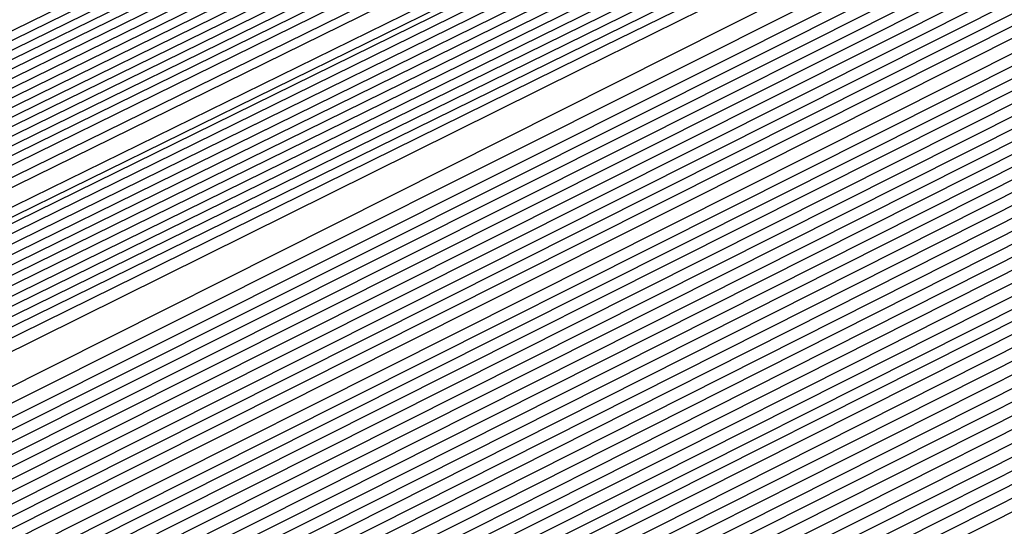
# Model space of a CAD drawing. Extents: x 3249832 to 3255657, y 13789405 to 13793316.
# Tile 325 of 656: x 3254709.3 to 3254710.926, y 13790583.941 to 13790584.777. Entities that reach past the tile are written whole.
import ezdxf

# ---------------------------------------------------------------- set-up
doc = ezdxf.new("R2010")
doc.units = 0
doc.header["$LTSCALE"] = 100
doc.header["$MEASUREMENT"] = 0
for name, color, linetype in [('GRATIO_CON', 10, 'CONTINUOUS'), ('GRATIO_ICON', 7, 'CONTINUOUS'), ('TARGETS_EAST', 7, 'CONTINUOUS')]:
    doc.layers.add(name, color=color, linetype=linetype)

# ---------------------------------------------------------------- blocks, each defined once
blk = doc.blocks.new('Gratio_032316_contours')
at = {"layer": 'GRATIO_CON', "color": 1, "linetype": 'Continuous', "flags": 128}
for points in [[(3254642.139, 13790551.7053), (3254660.6124, 13790560.6687), (3254682.3072, 13790571.2723), (3254700.7352, 13790580.305), (3254711.0317, 13790585.3564), (3254714.825, 13790587.2199), (3254715.3665, 13790587.4896), (3254715.3659, 13790587.4937), (3254715.3657, 13790587.4969), (3254715.3666, 13790587.4975), (3254715.9081, 13790587.7572), (3254719.6861, 13790589.589), (3254729.9352, 13790594.5687), (3254748.2689, 13790603.4881), (3254769.8147, 13790614.0012), (3254788.079, 13790622.9777)], [(3254643.9573, 13790552.6097), (3254661.9705, 13790561.3498), (3254683.1246, 13790571.6892), (3254701.0934, 13790580.4969), (3254711.1333, 13790585.4226), (3254714.8321, 13790587.2398), (3254715.3601, 13790587.5029), (3254715.3596, 13790587.5069), (3254715.3595, 13790587.5098), (3254715.3603, 13790587.5104), (3254715.8805, 13790587.7597), (3254719.5093, 13790589.5191), (3254729.3537, 13790594.3022), (3254746.9632, 13790602.8693), (3254767.6581, 13790612.9672), (3254785.2011, 13790621.5892)], [(3254645.7757, 13790553.5142), (3254663.3285, 13790562.0309), (3254683.9419, 13790572.1067), (3254701.4513, 13790580.6909), (3254711.2342, 13790585.4933), (3254714.8385, 13790587.2659), (3254715.3542, 13790587.5212), (3254715.853, 13790587.7617), (3254719.3325, 13790589.4492), (3254728.7721, 13790594.0356), (3254745.6576, 13790602.2505), (3254765.5015, 13790611.9331), (3254782.3232, 13790620.2006)], [(3254647.5941, 13790554.4186), (3254664.6865, 13790562.712), (3254684.7593, 13790572.5235), (3254701.8095, 13790580.8826), (3254711.336, 13790585.5591), (3254714.8458, 13790587.2852), (3254715.348, 13790587.5339), (3254715.8254, 13790587.7641), (3254719.1557, 13790589.3793), (3254728.1905, 13790593.7691), (3254744.3519, 13790601.6317), (3254763.3449, 13790610.8991), (3254779.4453, 13790618.8121)], [(3254651.2308, 13790556.2274), (3254667.4026, 13790564.0741), (3254686.3942, 13790573.3572), (3254702.526, 13790581.266), (3254711.5395, 13790585.6907), (3254714.8603, 13790587.3239), (3254715.3355, 13790587.5594), (3254715.7702, 13790587.7691), (3254718.8022, 13790589.2396), (3254727.0274, 13790593.236), (3254741.7406, 13790600.3941), (3254759.0318, 13790608.8311), (3254773.6894, 13790616.035)], [(3254653.0492, 13790557.1319), (3254668.7606, 13790564.7552), (3254687.2116, 13790573.774), (3254702.8843, 13790581.4577), (3254711.6412, 13790585.7564), (3254714.8676, 13790587.3433), (3254715.3293, 13790587.5721), (3254715.7426, 13790587.7716), (3254718.6254, 13790589.1697), (3254726.4458, 13790592.9695), (3254740.435, 13790599.7753), (3254756.8752, 13790607.7971), (3254770.8115, 13790614.6465), (3254778.5294, 13790618.5309)], [(3254646.2517, 13790553.9528), (3254654.8675, 13790558.0363), (3254670.1186, 13790565.4362), (3254688.0291, 13790574.1908), (3254703.2426, 13790581.6494), (3254711.743, 13790585.8222), (3254714.8749, 13790587.3627), (3254715.3231, 13790587.5848), (3254715.7151, 13790587.774), (3254718.4486, 13790589.0998), (3254725.8643, 13790592.703), (3254739.1294, 13790599.1565), (3254754.7186, 13790606.7631), (3254767.9336, 13790613.258), (3254775.252, 13790616.9413)], [(3254648.3232, 13790554.9771), (3254656.6859, 13790558.9407), (3254671.4766, 13790566.1173), (3254688.8465, 13790574.6076), (3254703.6008, 13790581.8411), (3254711.8447, 13790585.888), (3254714.8821, 13790587.382), (3254715.3169, 13790587.5976), (3254715.6875, 13790587.7765), (3254718.2718, 13790589.03), (3254725.2827, 13790592.4364), (3254737.8237, 13790598.5377), (3254752.562, 13790605.7291), (3254765.0557, 13790611.8694), (3254771.9746, 13790615.3518)], [(3254652.466, 13790557.0257), (3254660.3226, 13790560.7496), (3254674.1927, 13790567.4794), (3254690.4813, 13790575.4413), (3254704.3173, 13790582.2246), (3254712.0482, 13790586.0196), (3254714.8967, 13790587.4207), (3254715.3044, 13790587.623), (3254715.6323, 13790587.7815), (3254717.9183, 13790588.8903), (3254724.1196, 13790591.9033), (3254735.2124, 13790597.3001), (3254748.2489, 13790603.6611), (3254759.2998, 13790609.0924), (3254765.4198, 13790612.1726), (3254767.5973, 13790613.3706), (3254767.8046, 13790613.628), (3254767.8447, 13790613.807), (3254768.8446, 13790614.4523), (3254771.7623, 13790616.0293)], [(3254651.241, 13790556.5836), (3254654.5375, 13790558.0501), (3254662.141, 13790561.654), (3254675.5507, 13790568.1605), (3254691.2988, 13790575.8581), (3254704.6756, 13790582.4163), (3254712.1499, 13790586.0854), (3254714.904, 13790587.4401), (3254715.2982, 13790587.6357), (3254715.6047, 13790587.7839), (3254717.7415, 13790588.8204), (3254723.538, 13790591.6368), (3254733.9068, 13790596.6813), (3254746.0923, 13790602.627), (3254756.4219, 13790607.7038), (3254762.1424, 13790610.583), (3254764.1778, 13790611.7028), (3254764.3715, 13790611.9434), (3254764.4337, 13790612.1232), (3254765.5415, 13790612.8137), (3254768.7386, 13790614.5249), (3254774.566, 13790617.5186)], [(3254651.548, 13790556.8702), (3254653.3699, 13790557.6315), (3254656.6089, 13790559.0744), (3254663.9594, 13790562.5584), (3254676.9087, 13790568.8416), (3254692.1162, 13790576.2749), (3254705.0338, 13790582.608), (3254712.2517, 13790586.1512), (3254714.9112, 13790587.4594), (3254715.292, 13790587.6484), (3254715.5771, 13790587.7864), (3254717.5647, 13790588.7505), (3254722.9564, 13790591.3703), (3254732.6011, 13790596.0625), (3254743.9357, 13790601.593), (3254753.544, 13790606.3153), (3254758.865, 13790608.9934), (3254760.7582, 13790610.035), (3254760.9385, 13790610.2589), (3254761.0228, 13790610.4394), (3254762.2384, 13790611.1751), (3254765.7149, 13790613.0205), (3254772.0375, 13790616.2604)], [(3254678.2668, 13790569.5227), (3254692.9336, 13790576.6918), (3254705.3921, 13790582.7997), (3254712.3534, 13790586.217), (3254714.9185, 13790587.4788), (3254715.2858, 13790587.6612), (3254715.5496, 13790587.7889), (3254717.3879, 13790588.6807), (3254722.3749, 13790591.1037), (3254731.2955, 13790595.4436), (3254741.7791, 13790600.559), (3254750.666, 13790604.9267), (3254755.5876, 13790607.4038), (3254757.3387, 13790608.3672), (3254757.5054, 13790608.5743), (3254757.6118, 13790608.7556), (3254758.9353, 13790609.5366), (3254762.6912, 13790611.5161), (3254769.509, 13790615.0021), (3254777.6739, 13790619.1394)], [(3254680.9828, 13790570.8848), (3254694.5684, 13790577.5253), (3254706.1082, 13790583.1826), (3254712.556, 13790586.3474), (3254714.9315, 13790587.5159), (3254715.271, 13790587.6858), (3254715.2714, 13790587.6881), (3254715.2722, 13790587.6892), (3254715.2732, 13790587.689), (3254715.4944, 13790587.7945), (3254717.0344, 13790588.541), (3254721.2117, 13790590.5707), (3254728.6842, 13790594.206), (3254737.4659, 13790598.491), (3254744.9102, 13790602.1497), (3254749.0328, 13790604.2246), (3254750.4996, 13790605.0316), (3254750.6393, 13790605.2051), (3254750.7899, 13790605.388), (3254752.329, 13790606.2594), (3254756.6438, 13790608.5072), (3254764.4521, 13790612.4857), (3254773.7947, 13790617.2146)], [(3254682.3408, 13790571.5658), (3254695.3858, 13790577.9421), (3254706.4664, 13790583.3743), (3254712.6576, 13790586.4132), (3254714.9386, 13790587.5352), (3254715.2646, 13790587.6983), (3254715.2651, 13790587.7006), (3254715.2659, 13790587.7017), (3254715.267, 13790587.7016), (3254715.4668, 13790587.797), (3254716.8576, 13790588.4711), (3254720.6302, 13790590.3041), (3254727.3786, 13790593.5872), (3254735.3094, 13790597.457), (3254742.0323, 13790600.7611), (3254745.7554, 13790602.635), (3254747.0801, 13790603.3639), (3254747.2062, 13790603.5205), (3254747.379, 13790603.7042), (3254749.0259, 13790604.6209), (3254753.6201, 13790607.0028), (3254761.9237, 13790611.2275), (3254771.8551, 13790616.2521)]]:
    blk.add_lwpolyline(points, dxfattribs=at)
at = {"layer": 'GRATIO_CON', "color": 5, "linetype": 'Continuous', "flags": 128}
for points in [[(3254645.4599, 13790553.036), (3254663.069, 13790561.7623), (3254683.7862, 13790571.9554), (3254701.3959, 13790580.5965), (3254711.2365, 13790585.4241), (3254714.8618, 13790587.205), (3254715.3792, 13790587.4629), (3254715.3785, 13790587.4674), (3254715.3782, 13790587.4709), (3254715.379, 13790587.4719), (3254715.9133, 13790587.7279), (3254719.64, 13790589.5343), (3254729.7495, 13790594.4457), (3254747.8375, 13790603.2357), (3254769.1201, 13790613.5531), (3254787.2186, 13790622.2657)], [(3254649.9599, 13790555.2348), (3254666.4373, 13790563.4004), (3254685.823, 13790572.9383), (3254702.301, 13790581.0241), (3254711.5092, 13790585.5415), (3254714.9015, 13790587.208), (3254715.3856, 13790587.4496), (3254715.3848, 13790587.4542), (3254715.3844, 13790587.458), (3254715.3852, 13790587.4591), (3254715.9013, 13790587.7061), (3254719.4996, 13790589.4499), (3254729.2606, 13790594.1916), (3254746.7248, 13790602.6782), (3254767.2733, 13790612.6396), (3254784.7474, 13790621.0516)], [(3254645.8078, 13790553.0477), (3254654.4599, 13790557.4337), (3254669.8056, 13790565.0385), (3254687.8597, 13790573.9222), (3254703.2055, 13790581.4548), (3254711.7805, 13790585.6657), (3254714.9395, 13790587.2206), (3254715.3915, 13790587.4448), (3254715.8892, 13790587.6839), (3254719.3592, 13790589.3654), (3254728.7717, 13790593.9374), (3254745.612, 13790602.1206), (3254765.4264, 13790611.7261), (3254782.2763, 13790619.8376)], [(3254650.9146, 13790555.5543), (3254658.9599, 13790559.6325), (3254673.1739, 13790566.6765), (3254689.8966, 13790574.9051), (3254704.1107, 13790581.8824), (3254712.0533, 13790585.783), (3254714.9794, 13790587.2235), (3254715.3982, 13790587.4313), (3254715.8776, 13790587.6614), (3254719.2191, 13790589.2805), (3254728.2829, 13790593.683), (3254744.4993, 13790601.563), (3254763.5796, 13790610.8126), (3254779.8051, 13790618.6235)], [(3254649.0895, 13790554.2614), (3254654.3182, 13790556.9458), (3254657.5919, 13790558.6919), (3254661.1283, 13790560.5677), (3254667.9599, 13790564.0302), (3254679.9106, 13790569.9526), (3254693.9704, 13790576.8709), (3254705.921, 13790582.737), (3254712.5988, 13790586.0165), (3254715.0585, 13790587.2285), (3254715.4093, 13790587.4057), (3254715.4091, 13790587.4086), (3254715.4097, 13790587.4091), (3254715.4114, 13790587.4072), (3254715.8544, 13790587.617), (3254718.939, 13790589.1106), (3254727.3053, 13790593.1741), (3254742.2739, 13790600.4477), (3254759.8859, 13790608.9855), (3254774.8628, 13790616.1954)], [(3254652.9316, 13790556.1611), (3254659.0279, 13790559.2737), (3254662.7531, 13790561.2358), (3254666.2352, 13790563.0744), (3254672.4599, 13790566.2291), (3254683.2789, 13790571.5906), (3254696.0073, 13790577.8537), (3254706.8262, 13790583.1644), (3254712.8717, 13790586.1333), (3254715.0984, 13790587.2306), (3254715.416, 13790587.3911), (3254715.416, 13790587.3939), (3254715.4167, 13790587.3946), (3254715.4184, 13790587.393), (3254715.843, 13790587.5942), (3254718.799, 13790589.0255), (3254726.8166, 13790592.9197), (3254741.1612, 13790599.8901), (3254758.039, 13790608.072), (3254772.3917, 13790614.9813)], [(3254648.5889, 13790553.912), (3254656.7738, 13790558.0608), (3254663.7375, 13790561.6017), (3254667.9142, 13790563.7796), (3254671.342, 13790565.581), (3254676.9599, 13790568.4279), (3254686.6472, 13790573.2286), (3254698.0442, 13790578.8366), (3254707.7315, 13790583.5918), (3254713.1445, 13790586.2502), (3254715.1383, 13790587.2327), (3254715.4228, 13790587.3765), (3254715.4229, 13790587.3793), (3254715.4236, 13790587.3802), (3254715.4253, 13790587.3788), (3254715.8315, 13790587.5713), (3254718.659, 13790588.9404), (3254726.3278, 13790592.6653), (3254740.0485, 13790599.3324), (3254756.1922, 13790607.1585), (3254769.9205, 13790613.7673), (3254777.6832, 13790617.4194)], [(3254651.4104, 13790555.3035), (3254660.616, 13790559.9605), (3254668.4472, 13790563.9297), (3254673.0754, 13790566.3235), (3254676.4489, 13790568.0877), (3254681.4599, 13790570.6267), (3254690.0155, 13790574.8666), (3254700.0811, 13790579.8195), (3254708.6367, 13790584.0191), (3254713.4173, 13790586.367), (3254715.1783, 13790587.2348), (3254715.4296, 13790587.362), (3254715.4297, 13790587.3647), (3254715.4306, 13790587.3657), (3254715.4323, 13790587.3646), (3254715.8201, 13790587.5485), (3254718.5189, 13790588.8554), (3254725.8391, 13790592.4108), (3254738.9357, 13790598.7748), (3254754.3453, 13790606.2449), (3254767.4494, 13790612.5532), (3254774.8722, 13790616.0455)], [(3254647.5106, 13790553.2224), (3254657.0534, 13790558.0863), (3254668.3003, 13790563.7598), (3254677.8665, 13790568.5857), (3254683.3978, 13790571.4112), (3254686.6626, 13790573.101), (3254690.46, 13790575.0244), (3254696.7522, 13790578.1426), (3254704.1549, 13790581.7852), (3254710.4471, 13790584.8739), (3254713.963, 13790586.6006), (3254715.2582, 13790587.2389), (3254715.4431, 13790587.3328), (3254715.4435, 13790587.3354), (3254715.4445, 13790587.3367), (3254715.4462, 13790587.3361), (3254715.7971, 13790587.5028), (3254718.2389, 13790588.6852), (3254724.8615, 13790591.9019), (3254736.7103, 13790597.6595), (3254750.6516, 13790604.4179), (3254762.5071, 13790610.1251), (3254769.2501, 13790613.2977), (3254772.4608, 13790614.7267)], [(3254691.7695, 13790575.6077), (3254694.96, 13790577.2233), (3254700.1205, 13790579.7806), (3254706.1918, 13790582.7681), (3254711.3523, 13790585.3012), (3254714.2359, 13790586.7174), (3254715.2981, 13790587.241), (3254715.4499, 13790587.3183), (3254715.4504, 13790587.3208), (3254715.4515, 13790587.3223), (3254715.4532, 13790587.3219), (3254715.7857, 13790587.4799), (3254718.0989, 13790588.6002), (3254724.3728, 13790591.6475), (3254735.5976, 13790597.1019), (3254748.8048, 13790603.5044), (3254760.036, 13790608.911), (3254766.439, 13790611.9238), (3254769.587, 13790613.3281), (3254772.1591, 13790614.4553)], [(3254687.2858, 13790573.2417), (3254693.7202, 13790576.4989), (3254696.8763, 13790578.1144), (3254699.46, 13790579.4221), (3254703.4888, 13790581.4187), (3254708.2287, 13790583.751), (3254712.2575, 13790585.7286), (3254714.5087, 13790586.8342), (3254715.338, 13790587.2431), (3254715.4567, 13790587.3037), (3254715.4573, 13790587.3062), (3254715.4584, 13790587.3078), (3254715.4602, 13790587.3077), (3254715.7742, 13790587.4571), (3254717.9589, 13790588.5151), (3254723.884, 13790591.393), (3254734.4849, 13790596.5443), (3254746.9579, 13790602.5908), (3254757.5648, 13790607.6969), (3254763.628, 13790610.5499), (3254766.7132, 13790611.9296), (3254769.4468, 13790613.139), (3254773.8018, 13790615.1582)], [(3254691.9954, 13790575.5697), (3254698.8813, 13790579.0427), (3254701.9832, 13790580.621), (3254703.96, 13790581.621), (3254706.8571, 13790583.0567), (3254710.2655, 13790584.7338), (3254713.1627, 13790586.1559), (3254714.7816, 13790586.951), (3254715.378, 13790587.2452), (3254715.4634, 13790587.2891), (3254715.4641, 13790587.2915), (3254715.4654, 13790587.2933), (3254715.4671, 13790587.2935), (3254715.7628, 13790587.4342), (3254717.8189, 13790588.43), (3254723.3953, 13790591.1386), (3254733.3722, 13790595.9866), (3254745.1111, 13790601.6773), (3254755.0937, 13790606.4829), (3254760.817, 13790609.176), (3254763.8393, 13790610.531), (3254766.7345, 13790611.8227), (3254771.4153, 13790614)], [(3254687.5111, 13790573.2582), (3254701.4147, 13790580.2257), (3254709.2037, 13790584.1304), (3254712.1969, 13790585.6344), (3254712.96, 13790586.0188), (3254713.5937, 13790586.3332), (3254714.3394, 13790586.7008), (3254714.9737, 13790587.0132), (3254715.3288, 13790587.1891), (3254715.4606, 13790587.2552), (3254715.4811, 13790587.2651), (3254715.7399, 13790587.3885), (3254717.5388, 13790588.2599), (3254722.4177, 13790590.6297), (3254731.1468, 13790594.8713), (3254741.4174, 13790599.8502), (3254750.1514, 13790604.0547), (3254755.1949, 13790606.4282), (3254758.0917, 13790607.7338), (3254761.31, 13790609.19), (3254766.6422, 13790611.6836), (3254773.1773, 13790614.7751)], [(3254650.9017, 13790554.6653), (3254658.8371, 13790558.7771), (3254673.0892, 13790565.9887), (3254689.8746, 13790574.4203), (3254704.1484, 13790581.5711), (3254712.1263, 13790585.5666), (3254715.0665, 13790587.04), (3254715.4881, 13790587.251), (3254715.7284, 13790587.3657), (3254717.3988, 13790588.1749), (3254721.929, 13790590.3752), (3254730.0341, 13790594.3137), (3254739.5705, 13790598.9367), (3254747.6802, 13790602.8407), (3254752.3838, 13790605.0543), (3254755.2179, 13790606.3353), (3254758.5977, 13790607.8737), (3254764.2556, 13790610.5253), (3254771.1907, 13790613.8082)], [(3254652.1037, 13790555.2502), (3254659.8925, 13790559.2859), (3254673.8812, 13790566.3638), (3254690.3563, 13790574.639), (3254704.3657, 13790581.6567), (3254712.195, 13790585.5772), (3254715.0794, 13790587.0229), (3254715.4916, 13790587.2315), (3254715.4923, 13790587.2341), (3254715.4936, 13790587.2363), (3254715.4952, 13790587.2371), (3254715.717, 13790587.343), (3254717.2588, 13790588.0898), (3254721.4402, 13790590.1208), (3254728.9214, 13790593.7561), (3254737.7237, 13790598.0232), (3254745.2091, 13790601.6266), (3254749.5728, 13790603.6804), (3254752.344, 13790604.9367), (3254755.8855, 13790606.5574), (3254761.8691, 13790609.3671), (3254769.2041, 13790612.8413), (3254776.1088, 13790616.118)], [(3254650.5295, 13790554.2765), (3254653.3056, 13790555.8352), (3254660.9478, 13790559.7949), (3254674.6731, 13790566.7396), (3254690.838, 13790574.8591), (3254704.5835, 13790581.7451), (3254712.2651, 13790585.5926), (3254715.0949, 13790587.012), (3254715.4992, 13790587.2173), (3254715.4997, 13790587.2202), (3254715.5008, 13790587.2224), (3254715.5022, 13790587.2231), (3254715.7056, 13790587.3202), (3254717.1188, 13790588.0047), (3254720.9515, 13790589.8664), (3254727.8087, 13790593.1984), (3254735.8769, 13790597.1097), (3254742.7379, 13790600.4126), (3254746.7617, 13790602.3065), (3254749.4702, 13790603.5381), (3254753.1732, 13790605.2411), (3254759.4825, 13790608.2089), (3254767.2174, 13790611.8744), (3254774.4989, 13790615.3301)], [(3254653.0399, 13790555.5064), (3254655.7096, 13790557.0052), (3254663.0585, 13790560.8129), (3254676.257, 13790567.4911), (3254691.8012, 13790575.2992), (3254705.0188, 13790581.9215), (3254712.405, 13790585.6223), (3254715.1255, 13790586.9884), (3254715.5137, 13790587.187), (3254715.5139, 13790587.1907), (3254715.5149, 13790587.1935), (3254715.5162, 13790587.1948), (3254715.6827, 13790587.2745), (3254716.8387, 13790587.8346), (3254719.9739, 13790589.3575), (3254725.5832, 13790592.0832), (3254732.1832, 13790595.2826), (3254737.7956, 13790597.9844), (3254741.1396, 13790599.5586), (3254743.7225, 13790600.741), (3254747.7487, 13790602.6085), (3254754.7095, 13790605.8925), (3254763.2441, 13790609.9406), (3254771.2789, 13790613.7544)], [(3254692.2829, 13790575.5193), (3254705.2366, 13790582.0098), (3254712.4751, 13790585.6374), (3254715.1409, 13790586.9771), (3254715.5211, 13790587.1724), (3254715.5211, 13790587.1764), (3254715.522, 13790587.1793), (3254715.5233, 13790587.1807), (3254715.6712, 13790587.2517), (3254716.6987, 13790587.7496), (3254719.4852, 13790589.103), (3254724.4705, 13790591.5255), (3254730.3363, 13790594.3691), (3254735.3245, 13790596.7704), (3254738.3286, 13790598.1847), (3254740.8487, 13790599.3424), (3254745.0364, 13790601.2922), (3254752.3229, 13790604.7343), (3254761.2575, 13790608.9736), (3254769.6689, 13790612.9665), (3254775.8378, 13790615.8811)], [(3254677.8408, 13790568.2426), (3254692.7645, 13790575.7394), (3254705.4543, 13790582.0981), (3254712.5451, 13790585.6526), (3254715.1564, 13790586.9658), (3254715.5285, 13790587.1578), (3254715.5284, 13790587.1621), (3254715.5291, 13790587.1652), (3254715.5303, 13790587.1667), (3254715.6598, 13790587.2289), (3254716.5587, 13790587.6645), (3254718.9964, 13790588.8486), (3254723.3578, 13790590.9679), (3254728.4895, 13790593.4556), (3254732.8533, 13790595.5563), (3254735.5176, 13790596.8108), (3254737.9749, 13790597.9438), (3254742.3242, 13790599.9759), (3254749.9364, 13790603.5761), (3254759.2708, 13790608.0067), (3254768.0589, 13790612.1786), (3254774.5039, 13790615.224)], [(3254678.6327, 13790568.6184), (3254693.2462, 13790575.9595), (3254705.672, 13790582.1864), (3254712.6152, 13790585.6677), (3254715.1718, 13790586.9544), (3254715.5359, 13790587.1432), (3254715.5356, 13790587.1479), (3254715.5363, 13790587.151), (3254715.5373, 13790587.1526), (3254715.6484, 13790587.2061), (3254716.4187, 13790587.5794), (3254718.5077, 13790588.5941), (3254722.2451, 13790590.4102), (3254726.6426, 13790592.542), (3254730.3822, 13790594.3422), (3254732.7065, 13790595.4369), (3254735.101, 13790596.5452), (3254739.6119, 13790598.6596), (3254747.5498, 13790602.4179), (3254757.2842, 13790607.0398), (3254766.4489, 13790611.3907), (3254773.17, 13790614.5669)], [(3254680.2165, 13790569.3699), (3254694.2095, 13790576.3997), (3254706.1075, 13790582.363), (3254712.7553, 13790585.698), (3254715.2027, 13790586.9318), (3254715.5507, 13790587.114), (3254715.5501, 13790587.1193), (3254715.5505, 13790587.1228), (3254715.5514, 13790587.1245), (3254715.6255, 13790587.1605), (3254716.1386, 13790587.4093), (3254717.5302, 13790588.0852), (3254720.0197, 13790589.295), (3254722.9489, 13790590.715), (3254725.4399, 13790591.9141), (3254727.0844, 13790592.6891), (3254729.3534, 13790593.7481), (3254734.1874, 13790596.027), (3254742.7767, 13790600.1014), (3254753.3109, 13790605.106), (3254763.2289, 13790609.8149), (3254770.5022, 13790613.2526), (3254775.2309, 13790615.445)], [(3254681.0084, 13790569.7457), (3254694.6911, 13790576.6198), (3254706.3252, 13790582.4514), (3254712.8253, 13790585.7131), (3254715.2181, 13790586.9205), (3254715.5581, 13790587.0994), (3254715.5573, 13790587.105), (3254715.5577, 13790587.1086), (3254715.5585, 13790587.1105), (3254715.614, 13790587.1377), (3254715.9986, 13790587.3243), (3254717.0414, 13790587.8308), (3254718.907, 13790588.7373), (3254721.1021, 13790589.8014), (3254722.9687, 13790590.7), (3254724.2734, 13790591.3152), (3254726.4795, 13790592.3495), (3254731.4751, 13790594.7106), (3254740.3902, 13790598.9432), (3254751.3242, 13790604.1391), (3254761.6189, 13790609.027), (3254769.1683, 13790612.5955), (3254774.0756, 13790614.8726)], [(3254681.8003, 13790570.1215), (3254695.1728, 13790576.8399), (3254706.5429, 13790582.5397), (3254712.8954, 13790585.7283), (3254715.2336, 13790586.9092), (3254715.5655, 13790587.0848), (3254715.5646, 13790587.0908), (3254715.5648, 13790587.0945), (3254715.5655, 13790587.0964), (3254715.6026, 13790587.1149), (3254715.8586, 13790587.2392), (3254716.5526, 13790587.5763), (3254717.7943, 13790588.1797), (3254719.2552, 13790588.8879), (3254720.4976, 13790589.486), (3254721.4623, 13790589.9413), (3254723.6057, 13790590.9509), (3254728.7628, 13790593.3943), (3254738.0036, 13790597.785), (3254749.3376, 13790603.1722), (3254760.0089, 13790608.2391), (3254767.8344, 13790611.9384), (3254772.9202, 13790614.3002)], [(3254682.5923, 13790570.4972), (3254695.6546, 13790577.0593), (3254706.7614, 13790582.6258), (3254712.967, 13790585.7384), (3254715.2513, 13790586.8898), (3254715.5753, 13790587.0598), (3254715.5732, 13790587.0655), (3254715.5718, 13790587.0702), (3254715.5712, 13790587.0742), (3254715.5713, 13790587.0777), (3254715.5719, 13790587.0805), (3254715.5725, 13790587.0824), (3254715.5912, 13790587.0921), (3254715.7186, 13790587.1542), (3254716.0639, 13790587.3219), (3254716.6816, 13790587.6221), (3254717.4084, 13790587.9744), (3254718.0264, 13790588.2719), (3254718.6513, 13790588.5674), (3254720.7319, 13790589.5523), (3254726.0506, 13790592.078), (3254735.6171, 13790596.6268), (3254747.3509, 13790602.2053)], [(3254684.1761, 13790571.2487), (3254696.618, 13790577.4994), (3254707.1969, 13790582.802), (3254713.1074, 13790585.7679), (3254715.2826, 13790586.8659), (3254715.5906, 13790587.0293), (3254715.5881, 13790587.0358), (3254715.5865, 13790587.0411), (3254715.5857, 13790587.0455), (3254715.5857, 13790587.0491), (3254715.5862, 13790587.0517), (3254715.5868, 13790587.0533), (3254715.8668, 13790587.1867), (3254717.823, 13790588.1171), (3254723.1317, 13790590.6428), (3254732.719, 13790595.2041), (3254744.5101, 13790600.8106), (3254755.6802, 13790606.114), (3254763.9812, 13790610.0377), (3254769.4727, 13790612.5918), (3254772.7913, 13790614.058)], [(3254684.968, 13790571.6245), (3254697.0997, 13790577.7194), (3254707.4147, 13790582.8902), (3254713.1775, 13790585.7827), (3254715.2982, 13790586.854), (3254715.5983, 13790587.014), (3254715.5956, 13790587.0209), (3254715.5938, 13790587.0266), (3254715.5929, 13790587.0311), (3254715.5928, 13790587.0347), (3254715.5933, 13790587.0371), (3254715.5941, 13790587.0382), (3254715.8655, 13790587.1668), (3254717.7598, 13790588.067), (3254722.9002, 13790590.5119), (3254732.1888, 13790594.9308), (3254743.6448, 13790600.3775), (3254754.5666, 13790605.5623), (3254762.7944, 13790609.4506), (3254768.3357, 13790612.0281), (3254771.74, 13790613.536)], [(3254685.7599, 13790572.0002), (3254697.5813, 13790577.9395), (3254707.6325, 13790582.9783), (3254713.2477, 13790585.7974), (3254715.3139, 13790586.8421), (3254715.6059, 13790586.9987), (3254715.6031, 13790587.0061), (3254715.6012, 13790587.0121), (3254715.6002, 13790587.0168), (3254715.6, 13790587.0202), (3254715.6005, 13790587.0224), (3254715.6014, 13790587.0231), (3254715.8641, 13790587.1469), (3254717.6967, 13790588.0169), (3254722.6687, 13790590.3811), (3254731.6586, 13790594.6574), (3254742.7795, 13790599.9444), (3254753.4529, 13790605.0106), (3254761.6075, 13790608.8634), (3254767.1987, 13790611.4645), (3254770.6888, 13790613.014), (3254772.5688, 13790613.737)], [(3254686.5518, 13790572.376), (3254698.063, 13790578.1595), (3254707.8503, 13790583.0665), (3254713.3179, 13790585.8122), (3254715.3295, 13790586.8301), (3254715.6136, 13790586.9834), (3254715.6106, 13790586.9912), (3254715.6085, 13790586.9975), (3254715.6074, 13790587.0024), (3254715.6072, 13790587.0058), (3254715.6076, 13790587.0078), (3254715.6086, 13790587.008), (3254715.8627, 13790587.127), (3254717.6335, 13790587.9669), (3254722.4373, 13790590.2503), (3254731.1285, 13790594.3841), (3254741.9141, 13790599.5112), (3254752.3392, 13790604.4589), (3254760.4207, 13790608.2763), (3254766.0618, 13790610.9008), (3254769.6376, 13790612.4919), (3254771.5699, 13790613.2422)], [(3254688.1357, 13790573.1275), (3254699.0263, 13790578.5996), (3254708.2858, 13790583.2427), (3254713.4583, 13790585.8417), (3254715.3608, 13790586.8063), (3254715.6289, 13790586.9528), (3254715.6255, 13790586.9616), (3254715.6232, 13790586.9685), (3254715.6219, 13790586.9736), (3254715.6215, 13790586.977), (3254715.6219, 13790586.9785), (3254715.6231, 13790586.9779), (3254715.86, 13790587.0872), (3254717.5072, 13790587.8667), (3254721.9744, 13790589.9887), (3254730.0682, 13790593.8374), (3254740.1834, 13790598.645), (3254750.1119, 13790603.3555)], [(3254688.9276, 13790573.5033), (3254699.508, 13790578.8196), (3254708.5036, 13790583.3309), (3254713.5284, 13790585.8564), (3254715.3764, 13790586.7943), (3254715.6366, 13790586.9375), (3254715.633, 13790586.9467), (3254715.6306, 13790586.954), (3254715.6292, 13790586.9593), (3254715.6287, 13790586.9626), (3254715.6291, 13790586.9638), (3254715.6304, 13790586.9628), (3254715.8586, 13790587.0673), (3254717.444, 13790587.8166), (3254721.7429, 13790589.8578), (3254729.538, 13790593.5641), (3254739.3181, 13790598.2119), (3254748.9983, 13790602.8038)], [(3254689.7195, 13790573.8791), (3254699.9897, 13790579.0397), (3254708.7214, 13790583.419), (3254713.5986, 13790585.8712), (3254715.392, 13790586.7824), (3254715.6442, 13790586.9223), (3254715.6405, 13790586.9319), (3254715.638, 13790586.9394), (3254715.6364, 13790586.9449), (3254715.6358, 13790586.9482), (3254715.6363, 13790586.9492), (3254715.6377, 13790586.9477), (3254715.8573, 13790587.0474), (3254717.3809, 13790587.7665), (3254721.5114, 13790589.727), (3254729.0078, 13790593.2907), (3254738.4527, 13790597.7787), (3254747.8846, 13790602.2521)], [(3254690.5114, 13790574.2548), (3254700.4713, 13790579.2597), (3254708.9392, 13790583.5072), (3254713.6688, 13790585.8859), (3254715.4077, 13790586.7705), (3254715.6519, 13790586.907), (3254715.648, 13790586.917), (3254715.6453, 13790586.9249), (3254715.6437, 13790586.9305), (3254715.643, 13790586.9338), (3254715.6434, 13790586.9345), (3254715.6449, 13790586.9327), (3254715.8559, 13790587.0275), (3254717.3177, 13790587.7164), (3254721.28, 13790589.5962), (3254728.4777, 13790593.0174), (3254737.5874, 13790597.3456), (3254746.7709, 13790601.7004)], [(3254692.0952, 13790575.0064), (3254701.4347, 13790579.6998), (3254709.3748, 13790583.6834), (3254713.8091, 13790585.9154), (3254715.439, 13790586.7467), (3254715.6673, 13790586.8766), (3254715.6632, 13790586.8877), (3254715.661, 13790586.8953), (3254715.6608, 13790586.8982), (3254715.8536, 13790586.9865), (3254717.1914, 13790587.6161), (3254720.817, 13790589.3346), (3254727.4174, 13790592.4707), (3254735.8567, 13790596.4794), (3254744.5436, 13790600.597), (3254752.1128, 13790604.1664)], [(3254685.2199, 13790571.5024), (3254692.8871, 13790575.3821), (3254701.9163, 13790579.9198), (3254709.5925, 13790583.7716), (3254713.8793, 13790585.9301), (3254715.4546, 13790586.7347), (3254715.6749, 13790586.8612), (3254715.6706, 13790586.8725), (3254715.6682, 13790586.8802), (3254715.6682, 13790586.8829), (3254715.8522, 13790586.9665), (3254717.1283, 13790587.566), (3254720.5856, 13790589.2037), (3254726.8872, 13790592.1973), (3254734.9913, 13790596.0463), (3254743.4299, 13790600.0453), (3254750.9259, 13790603.5792)], [(3254686.2753, 13790572.0114), (3254693.679, 13790575.7579), (3254702.398, 13790580.1398), (3254709.8103, 13790583.8597), (3254713.9495, 13790585.9449), (3254715.4703, 13790586.7228), (3254715.6826, 13790586.8457), (3254715.6781, 13790586.8572), (3254715.6757, 13790586.8649), (3254715.6756, 13790586.8673), (3254715.851, 13790586.9463), (3254717.0652, 13790587.5158), (3254720.3542, 13790589.0728), (3254726.3571, 13790591.924), (3254734.126, 13790595.6131), (3254742.3163, 13790599.4936), (3254749.7391, 13790602.9921)], [(3254687.3306, 13790572.5204), (3254694.471, 13790576.1337), (3254702.8797, 13790580.3599), (3254710.0281, 13790583.9478), (3254714.0197, 13790585.9596), (3254715.486, 13790586.7106), (3254715.6904, 13790586.8298), (3254715.6861, 13790586.841), (3254715.6838, 13790586.8481), (3254715.6839, 13790586.8501), (3254715.8505, 13790586.9246), (3254717.0026, 13790587.4646), (3254720.1229, 13790588.9415), (3254725.827, 13790591.6505), (3254733.2607, 13790595.18), (3254741.2026, 13790598.9419), (3254748.5522, 13790602.4049)], [(3254689.4412, 13790573.5385), (3254696.0548, 13790576.8852), (3254703.843, 13790580.8), (3254710.4637, 13790584.1241), (3254714.1601, 13790585.9891), (3254715.5173, 13790586.6864), (3254715.7061, 13790586.798), (3254715.7019, 13790586.8086), (3254715.7, 13790586.8146), (3254715.7004, 13790586.8156), (3254715.8494, 13790586.8813), (3254716.8773, 13790587.3622), (3254719.6605, 13790588.6789), (3254724.7668, 13790591.1035), (3254731.53, 13790594.3137), (3254738.9753, 13790597.8385), (3254746.1785, 13790601.2307)], [(3254690.4965, 13790574.0475), (3254696.8467, 13790577.2609), (3254704.3247, 13790581.02), (3254710.6814, 13790584.2123), (3254714.2303, 13790586.0038), (3254715.533, 13790586.6743), (3254715.714, 13790586.7821), (3254715.7099, 13790586.7923), (3254715.7081, 13790586.7978), (3254715.7087, 13790586.7983), (3254715.8489, 13790586.8596), (3254716.8147, 13790587.311), (3254719.4293, 13790588.5476), (3254724.2367, 13790590.83), (3254730.6646, 13790593.8806), (3254737.8616, 13790597.2868), (3254744.9917, 13790600.6435)], [(3254691.5518, 13790574.5565), (3254697.6386, 13790577.6367), (3254704.8063, 13790581.24), (3254710.8992, 13790584.3004), (3254714.3004, 13790586.0185), (3254715.5487, 13790586.6622), (3254715.7218, 13790586.7662), (3254715.7178, 13790586.7761), (3254715.7162, 13790586.781), (3254715.7169, 13790586.7811), (3254715.8483, 13790586.838), (3254716.752, 13790587.2598), (3254719.198, 13790588.4163), (3254723.7066, 13790590.5565), (3254729.7993, 13790593.4474), (3254736.7479, 13790596.7351), (3254743.8048, 13790600.0564), (3254750.1441, 13790603.0095)], [(3254692.6071, 13790575.0655), (3254698.4305, 13790578.0125), (3254705.288, 13790581.4601), (3254711.117, 13790584.3885), (3254714.3706, 13790586.0332), (3254715.5644, 13790586.6501), (3254715.7297, 13790586.7503), (3254715.7257, 13790586.7599), (3254715.7243, 13790586.7643), (3254715.7252, 13790586.7639), (3254715.8478, 13790586.8163), (3254716.6894, 13790587.2086), (3254718.9668, 13790588.2849), (3254723.1765, 13790590.283), (3254728.934, 13790593.0143), (3254735.6343, 13790596.1835), (3254742.618, 13790599.4693), (3254749.0072, 13790602.4459)], [(3254691.7685, 13790574.5555), (3254694.7177, 13790576.0836), (3254700.0143, 13790578.764), (3254706.2512, 13790581.9005), (3254711.5522, 13790584.5659), (3254714.5103, 13790586.065), (3254715.5954, 13790586.6284), (3254715.7466, 13790586.7184), (3254715.8482, 13790586.7698), (3254716.5643, 13790587.1058), (3254718.5044, 13790588.0223), (3254722.1163, 13790589.7361), (3254727.2033, 13790592.148), (3254733.407, 13790595.0801), (3254740.2443, 13790598.295), (3254746.7332, 13790601.3185)], [(3254691.9524, 13790574.5689), (3254692.9705, 13790575.1405), (3254695.773, 13790576.5926), (3254700.8063, 13790579.1398), (3254706.7329, 13790582.1204), (3254711.7701, 13790584.6536), (3254714.5808, 13790586.0787), (3254715.6116, 13790586.6148), (3254715.755, 13790586.7009), (3254715.8477, 13790586.748), (3254716.5017, 13790587.0546), (3254718.2731, 13790587.891), (3254721.5863, 13790589.4626), (3254726.338, 13790591.7148), (3254732.2933, 13790594.5284), (3254739.0575, 13790597.7078), (3254745.5962, 13790600.7549)], [(3254692.5832, 13790574.7153), (3254693.0422, 13790574.9924), (3254693.0886, 13790575.0656), (3254693.2076, 13790575.1838), (3254694.1724, 13790575.7255), (3254696.8283, 13790577.1016), (3254701.5982, 13790579.5155), (3254707.2147, 13790582.3403), (3254711.9881, 13790584.7413), (3254714.6513, 13790586.0925), (3254715.6277, 13790586.6012), (3254715.7634, 13790586.6833), (3254715.8472, 13790586.7262), (3254716.4391, 13790587.0034), (3254718.0419, 13790587.7597), (3254721.0562, 13790589.1891), (3254725.4726, 13790591.2817), (3254731.1796, 13790593.9767), (3254737.8706, 13790597.1207), (3254744.4593, 13790600.1912), (3254749.6643, 13790602.5732)], [(3254692.5223, 13790574.6256), (3254693.8324, 13790575.3348), (3254694.3015, 13790575.6152), (3254694.3504, 13790575.6871), (3254694.4629, 13790575.7987), (3254695.3744, 13790576.3105), (3254697.8837, 13790577.6106), (3254702.3901, 13790579.8913), (3254707.6964, 13790582.5602), (3254712.2061, 13790584.8288), (3254714.7221, 13790586.1058), (3254715.6444, 13790586.587), (3254715.7723, 13790586.665), (3254715.8471, 13790586.7039), (3254716.3767, 13790586.9518), (3254717.8108, 13790587.6282), (3254720.5261, 13790588.9155), (3254724.6073, 13790590.8486), (3254730.066, 13790593.425), (3254736.6838, 13790596.5336), (3254743.3223, 13790599.6276), (3254748.6131, 13790602.0511)], [(3254692.5199, 13790574.5458), (3254694.97, 13790575.8408), (3254696.3308, 13790576.574), (3254696.8201, 13790576.8609), (3254696.8741, 13790576.93), (3254696.9733, 13790577.0286), (3254697.7783, 13790577.4805), (3254699.9943, 13790578.6287), (3254703.9739, 13790580.6428), (3254708.66, 13790582.9997), (3254712.6425, 13790585.0035), (3254714.8643, 13790586.1316), (3254715.6786, 13790586.5571), (3254715.7913, 13790586.6268), (3254715.848, 13790586.6577), (3254716.2527, 13790586.8476), (3254717.3489, 13790587.3648), (3254719.4661, 13790588.3683), (3254722.8766, 13790589.9822), (3254727.8386, 13790592.3216), (3254734.3101, 13790595.3593), (3254741.0483, 13790598.5002), (3254746.5107, 13790601.007)], [(3254690.7614, 13790573.5823), (3254693.6995, 13790575.131), (3254696.1939, 13790576.4485), (3254697.5799, 13790577.1935), (3254698.0794, 13790577.4837), (3254698.1359, 13790577.5514), (3254698.2286, 13790577.6435), (3254698.9803, 13790578.0655), (3254701.0496, 13790579.1377), (3254704.7659, 13790581.0185), (3254709.1418, 13790583.2195), (3254712.8607, 13790585.0908), (3254714.9354, 13790586.1445), (3254715.6957, 13790586.5422), (3254715.8008, 13790586.6077), (3254715.8484, 13790586.6346), (3254716.1906, 13790586.7956), (3254717.1179, 13790587.2331), (3254718.9361, 13790588.0947), (3254722.0113, 13790589.5491), (3254726.725, 13790591.7699), (3254733.1232, 13790594.7722), (3254739.9114, 13790597.9366), (3254745.4594, 13790600.485)], [(3254691.8891, 13790574.1408), (3254694.879, 13790575.7162), (3254697.4178, 13790577.0561), (3254698.8291, 13790577.8131), (3254699.3387, 13790578.1066), (3254699.3977, 13790578.1728), (3254699.4838, 13790578.2584), (3254700.1822, 13790578.6505), (3254702.1049, 13790579.6467), (3254705.5578, 13790581.3942), (3254709.6236, 13790583.4393), (3254713.0789, 13790585.1781), (3254715.0065, 13790586.1574), (3254715.7128, 13790586.5273), (3254715.8103, 13790586.5886), (3254715.8489, 13790586.6115), (3254716.1286, 13790586.7435), (3254716.887, 13790587.1013), (3254718.4061, 13790587.8211), (3254721.146, 13790589.1159), (3254725.6113, 13790591.2182), (3254731.9364, 13790594.185)], [(3254700.739, 13790578.8733), (3254701.3842, 13790579.2355), (3254703.1602, 13790580.1557), (3254706.3497, 13790581.7699), (3254710.1054, 13790583.6589), (3254713.2973, 13790585.2645), (3254715.0779, 13790586.1684), (3254715.7302, 13790586.5099), (3254715.8195, 13790586.5677), (3254715.8167, 13790586.5744), (3254715.8158, 13790586.5773), (3254715.8161, 13790586.5776), (3254715.8482, 13790586.5908), (3254716.0664, 13790586.6917), (3254716.656, 13790586.9696), (3254717.8761, 13790587.5475), (3254720.2806, 13790588.6828), (3254724.4976, 13790590.6665), (3254730.7495, 13790593.5979)], [(3254701.0893, 13790578.8791), (3254702.5767, 13790579.6718), (3254703.1167, 13790579.9751), (3254703.1831, 13790580.0372), (3254703.2495, 13790580.1032), (3254703.7881, 13790580.4056), (3254705.2708, 13790581.1738), (3254707.9336, 13790582.5214), (3254711.069, 13790584.0984), (3254713.7337, 13790585.4389), (3254715.2203, 13790586.1935), (3254715.7648, 13790586.4786), (3254715.8393, 13790586.5272), (3254715.8369, 13790586.5335), (3254715.8358, 13790586.5368), (3254715.8357, 13790586.538), (3254715.8493, 13790586.5443), (3254715.9424, 13790586.5876), (3254716.1941, 13790586.7062), (3254716.816, 13790587.0003), (3254718.55, 13790587.8165), (3254722.2703, 13790589.5631), (3254728.3759, 13790592.4236)], [(3254699.5972, 13790578.0569), (3254702.3132, 13790579.4867), (3254703.8259, 13790580.2913), (3254704.376, 13790580.5979), (3254704.4449, 13790580.6586), (3254704.5048, 13790580.7181), (3254704.9901, 13790580.9906), (3254706.3261, 13790581.6828), (3254708.7255, 13790582.8971), (3254711.5508, 13790584.3181), (3254713.952, 13790585.526), (3254715.2915, 13790586.206), (3254715.7822, 13790586.463), (3254715.8492, 13790586.507), (3254715.8469, 13790586.513), (3254715.8458, 13790586.5165), (3254715.8455, 13790586.5183), (3254715.8498, 13790586.521), (3254715.8804, 13790586.5355), (3254715.9632, 13790586.5745), (3254716.286, 13790586.7267), (3254717.6847, 13790587.3833), (3254721.1566, 13790589.0114), (3254727.189, 13790591.8365)], [(3254700.7768, 13790578.6421), (3254703.5371, 13790580.0944), (3254705.0751, 13790580.9109), (3254705.6353, 13790581.2207), (3254705.7067, 13790581.2801), (3254705.76, 13790581.333), (3254706.1921, 13790581.5756), (3254707.3814, 13790582.1918), (3254709.5175, 13790583.2728), (3254712.0326, 13790584.5379), (3254714.1702, 13790585.6132), (3254715.3627, 13790586.2185), (3254715.7995, 13790586.4474), (3254715.8591, 13790586.4866), (3254715.8571, 13790586.4921), (3254715.8561, 13790586.4954), (3254715.8558, 13790586.4971), (3254716.0291, 13790586.5789), (3254717.2419, 13790587.147), (3254720.5334, 13790588.689), (3254726.4243, 13790591.447), (3254733.3619, 13790594.6822)], [(3254698.6556, 13790577.4919), (3254701.9564, 13790579.2273), (3254704.7609, 13790580.702), (3254706.3242, 13790581.5304), (3254706.8946, 13790581.8436), (3254706.9685, 13790581.9015), (3254707.0152, 13790581.9479), (3254707.394, 13790582.1606), (3254708.4368, 13790582.7009), (3254710.3094, 13790583.6486), (3254712.5144, 13790584.7576), (3254714.3884, 13790585.7003), (3254715.4339, 13790586.231), (3254715.8168, 13790586.4317), (3254715.8691, 13790586.4661), (3254715.8673, 13790586.4709), (3254715.8666, 13790586.4736), (3254715.8666, 13790586.4746), (3254716.0343, 13790586.5527), (3254717.205, 13790587.0999), (3254720.3813, 13790588.5869), (3254726.0653, 13790591.2475), (3254732.7589, 13790594.3687)]]:
    blk.add_lwpolyline(points, dxfattribs=at)
at = {"layer": 'GRATIO_ICON', "color": 7, "linetype": 'Continuous', "flags": 128}
for points in [[(3254649.4124, 13790555.323), (3254666.0445, 13790563.393), (3254685.5768, 13790572.9403), (3254702.1678, 13790581.0743), (3254711.4377, 13790585.6249), (3254714.8531, 13790587.3046), (3254715.3418, 13790587.5467), (3254715.7978, 13790587.7666), (3254718.979, 13790589.3094), (3254727.609, 13790593.5026), (3254743.0463, 13790601.0129), (3254761.1884, 13790609.8651), (3254776.5674, 13790617.4236)], [(3254650.3946, 13790556.0014), (3254658.5043, 13790559.8452), (3254672.8347, 13790566.7984), (3254689.6639, 13790575.0245), (3254703.9591, 13790582.0328), (3254711.9464, 13790585.9538), (3254714.8894, 13790587.4014), (3254715.3107, 13790587.6103), (3254715.6599, 13790587.779), (3254718.095, 13790588.9601), (3254724.7011, 13790592.1699), (3254736.5181, 13790597.9189), (3254750.4054, 13790604.6951), (3254762.1777, 13790610.4809), (3254768.6972, 13790613.7622), (3254771.0169, 13790615.0384), (3254771.2377, 13790615.3126)], [(3254679.6248, 13790570.2037), (3254693.751, 13790577.1084), (3254705.75, 13790582.9909), (3254712.4544, 13790586.2816), (3254714.9243, 13790587.4967), (3254715.2773, 13790587.6732), (3254715.2777, 13790587.6756), (3254715.2784, 13790587.6767), (3254715.2794, 13790587.6764), (3254715.5219, 13790587.7921), (3254717.2111, 13790588.6109), (3254721.7933, 13790590.8372), (3254729.9899, 13790594.8248), (3254739.6225, 13790599.525), (3254747.7881, 13790603.5382), (3254752.3102, 13790605.8142), (3254753.9192, 13790606.6994), (3254754.0723, 13790606.8897), (3254754.2009, 13790607.0718), (3254755.6321, 13790607.898), (3254759.6675, 13790610.0116), (3254766.9806, 13790613.7439), (3254775.7343, 13790618.177)], [(3254652.4307, 13790556.1481), (3254656.0215, 13790558.061), (3254663.4599, 13790561.8314), (3254676.5423, 13790568.3146), (3254691.9335, 13790575.888), (3254705.0159, 13790582.3099), (3254712.3263, 13790585.9001), (3254715.0195, 13790587.2261), (3254715.4051, 13790587.4175), (3254715.8661, 13790587.6387), (3254719.079, 13790589.1955), (3254727.7941, 13790593.4286), (3254743.3866, 13790601.0054), (3254761.7327, 13790609.8991), (3254777.334, 13790617.4094)], [(3254645.557, 13790552.2637), (3254654.2319, 13790556.6949), (3254664.4581, 13790561.8601), (3254673.1568, 13790566.2577), (3254678.2366, 13790568.8673), (3254681.5558, 13790570.5944), (3254685.96, 13790572.8256), (3254693.3838, 13790576.5046), (3254702.118, 13790580.8023), (3254709.5419, 13790584.4465), (3254713.6902, 13790586.4838), (3254715.2182, 13790587.2369), (3254715.4363, 13790587.3474), (3254715.4366, 13790587.35), (3254715.4375, 13790587.3512), (3254715.4393, 13790587.3504), (3254715.8086, 13790587.5256), (3254718.3789, 13790588.7703), (3254725.3503, 13790592.1564), (3254737.823, 13790598.2172), (3254752.4985, 13790605.3314), (3254764.9782, 13790611.3391), (3254772.0611, 13790614.6716)], [(3254683.6689, 13790571.3585), (3254696.7051, 13790577.8977), (3254704.0425, 13790581.5866), (3254707.09, 13790583.1278), (3254708.46, 13790583.82), (3254710.2254, 13790584.695), (3254712.3024, 13790585.7173), (3254714.0678, 13790586.5839), (3254715.0544, 13790587.0684), (3254715.4179, 13790587.2476), (3254715.4702, 13790587.2747), (3254715.471, 13790587.2769), (3254715.4723, 13790587.2788), (3254715.4741, 13790587.2793), (3254715.7513, 13790587.4114), (3254717.6788, 13790588.345), (3254722.9065, 13790590.8841), (3254732.2595, 13790595.429), (3254743.2642, 13790600.7638), (3254752.6225, 13790605.2688)], [(3254651.7847, 13790554.8915), (3254654.5076, 13790556.4202), (3254662.0031, 13790560.3039), (3254675.4651, 13790567.1153), (3254691.3196, 13790575.0792), (3254704.8011, 13790581.8331), (3254712.335, 13790585.6071), (3254715.1101, 13790586.9997), (3254715.5062, 13790587.2016), (3254715.5066, 13790587.205), (3254715.5077, 13790587.2076), (3254715.5092, 13790587.2088), (3254715.6941, 13790587.2973), (3254716.9787, 13790587.9197), (3254720.4627, 13790589.6119), (3254726.696, 13790592.6408), (3254734.03, 13790596.1961), (3254740.2668, 13790599.1985), (3254743.9507, 13790600.9325), (3254746.5964, 13790602.1395), (3254750.4609, 13790603.9248), (3254757.096, 13790607.0507), (3254765.2308, 13790610.9075), (3254772.8889, 13790614.5422)], [(3254679.4246, 13790568.9942), (3254693.7278, 13790576.1796), (3254705.8897, 13790582.2747), (3254712.6852, 13790585.6828), (3254715.1872, 13790586.9431), (3254715.5433, 13790587.1286), (3254715.5429, 13790587.1336), (3254715.5434, 13790587.1369), (3254715.5444, 13790587.1386), (3254715.6369, 13790587.1833), (3254716.2787, 13790587.4944), (3254718.0189, 13790588.3397), (3254721.1324, 13790589.8526), (3254724.7958, 13790591.6285), (3254727.911, 13790593.1282), (3254729.8955, 13790594.063), (3254732.2272, 13790595.1466), (3254736.8996, 13790597.3433), (3254745.1633, 13790601.2597), (3254755.2975, 13790606.0729), (3254764.8389, 13790610.6028), (3254771.8361, 13790613.9098)], [(3254683.3842, 13790570.8729), (3254696.1363, 13790577.2794), (3254706.9791, 13790582.7139), (3254713.0372, 13790585.7532), (3254715.2669, 13790586.8778), (3254715.5829, 13790587.0446), (3254715.5806, 13790587.0506), (3254715.5791, 13790587.0557), (3254715.5784, 13790587.0599), (3254715.8668, 13790587.2007), (3254717.8851, 13790588.1638), (3254723.3626, 13790590.7721), (3254733.249, 13790595.477), (3254745.3755, 13790601.2437), (3254756.7939, 13790606.6657), (3254765.1681, 13790610.6249), (3254770.6097, 13790613.1555), (3254773.8425, 13790614.5801)], [(3254687.3437, 13790572.7518), (3254698.5447, 13790578.3795), (3254708.0681, 13790583.1546), (3254713.3881, 13790585.8269), (3254715.3451, 13790586.8182), (3254715.6212, 13790586.9681), (3254715.6181, 13790586.9764), (3254715.6159, 13790586.983), (3254715.6147, 13790586.988), (3254715.6143, 13790586.9914), (3254715.6148, 13790586.9931), (3254715.6159, 13790586.993), (3254715.8614, 13790587.1071), (3254717.5703, 13790587.9168), (3254722.2058, 13790590.1195), (3254730.5983, 13790594.1107), (3254741.0488, 13790599.0781), (3254751.2256, 13790603.9072), (3254759.2338, 13790607.6892), (3254764.9248, 13790610.3372), (3254768.5864, 13790611.9699), (3254770.5711, 13790612.7474), (3254771.4904, 13790612.9949)], [(3254691.3033, 13790574.6306), (3254700.953, 13790579.4797), (3254709.157, 13790583.5953), (3254713.739, 13790585.9006), (3254715.4233, 13790586.7586), (3254715.6595, 13790586.8917), (3254715.6555, 13790586.9022), (3254715.6527, 13790586.9104), (3254715.6509, 13790586.9161), (3254715.6502, 13790586.9194), (3254715.6506, 13790586.9199), (3254715.6522, 13790586.9176), (3254715.8545, 13790587.0076), (3254717.2545, 13790587.6664), (3254721.0485, 13790589.4654), (3254727.9475, 13790592.744), (3254736.722, 13790596.9125), (3254745.6573, 13790601.1487)], [(3254688.3859, 13790573.0294), (3254695.2629, 13790576.5094), (3254703.3613, 13790580.5799), (3254710.2459, 13790584.036), (3254714.0899, 13790585.9743), (3254715.5017, 13790586.6985), (3254715.6983, 13790586.8139), (3254715.694, 13790586.8248), (3254715.6919, 13790586.8313), (3254715.6921, 13790586.8328), (3254715.8499, 13790586.903), (3254716.9399, 13790587.4134), (3254719.8917, 13790588.8102), (3254725.2969, 13790591.377), (3254732.3953, 13790594.7468), (3254740.0889, 13790598.3902), (3254747.3654, 13790601.8178)], [(3254690.5665, 13790573.9705), (3254693.6624, 13790575.5746), (3254699.2224, 13790578.3883), (3254705.7695, 13790581.6806), (3254711.3343, 13790584.4782), (3254714.4398, 13790586.0512), (3254715.5792, 13790586.642), (3254715.7382, 13790586.736), (3254715.8487, 13790586.7915), (3254716.6269, 13790587.157), (3254718.7356, 13790588.1536), (3254722.6464, 13790590.0095), (3254728.0686, 13790592.5811), (3254734.5206, 13790595.6318), (3254741.4312, 13790598.8821), (3254747.8702, 13790601.8822)], [(3254691.3403, 13790573.9607), (3254693.7462, 13790575.2332), (3254695.0816, 13790575.9544), (3254695.5608, 13790576.2381), (3254695.6123, 13790576.3085), (3254695.7181, 13790576.4136), (3254696.5764, 13790576.8955), (3254698.939, 13790578.1197), (3254703.182, 13790580.267), (3254708.1782, 13790582.7799), (3254712.4243, 13790584.9162), (3254714.7932, 13790586.1187), (3254715.6615, 13790586.5721), (3254715.7818, 13790586.6459), (3254715.8476, 13790586.6808), (3254716.3147, 13790586.8997), (3254717.5799, 13790587.4965), (3254719.9961, 13790588.6419), (3254723.742, 13790590.4154), (3254728.9523, 13790592.8733), (3254735.4969, 13790595.9464), (3254742.1853, 13790599.0639), (3254747.5619, 13790601.5291)], [(3254701.3275, 13790579.0522), (3254701.8574, 13790579.3522), (3254701.9213, 13790579.4157), (3254701.9943, 13790579.4882), (3254702.5862, 13790579.8206), (3254704.2155, 13790580.6648), (3254707.1417, 13790582.1457), (3254710.5872, 13790583.8786), (3254713.5155, 13790585.3517), (3254715.1491, 13790586.181), (3254715.7475, 13790586.4943), (3254715.8294, 13790586.5475), (3254715.8268, 13790586.5539), (3254715.8258, 13790586.5571), (3254715.8259, 13790586.5578), (3254715.8488, 13790586.5675), (3254716.0044, 13790586.6397), (3254716.4251, 13790586.8379), (3254717.3461, 13790587.2739), (3254719.4153, 13790588.2496), (3254723.384, 13790590.1148), (3254729.5627, 13790593.0108)]]:
    blk.add_lwpolyline(points, dxfattribs=at)

msp = doc.modelspace()

# ---------------------------------------------------------------- linework, layer by layer
at = {"layer": 'TARGETS_EAST', "color": 1, "const_width": 2.5}
msp.add_lwpolyline([(3254706.2075, 13790587.8749, 1), (3254723.7075, 13790587.8749, 1)], format="xyb", close=True, dxfattribs=at)
at = {"layer": 'TARGETS_EAST', "color": 1}
msp.add_solid([(3254691.2359, 13790583.821), (3254693.9013, 13790577.7103), (3254710.9006, 13790588.7617)], dxfattribs=at)

# ---------------------------------------------------------------- block references
at = {"layer": 'TARGETS_EAST'}
msp.add_blockref('Gratio_032316_contours', (0, 0), dxfattribs=at)

doc.saveas('drawing.dxf')
